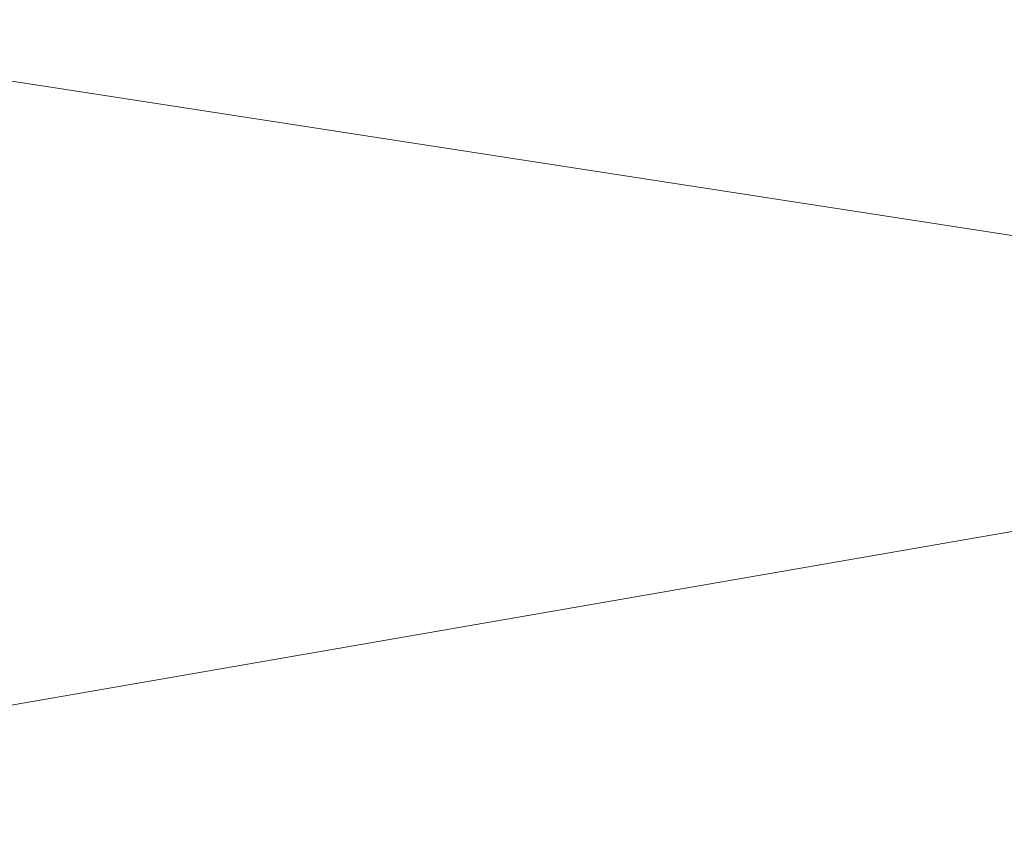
# Model space of a CAD drawing. Header units: millimetres. Extents: x -57 to 57, y 0 to 70.
# Tile 483 of 656: x 1.51 to 3.02, y 7.5 to 8.75. Entities that reach past the tile are written whole.
import ezdxf

# ---------------------------------------------------------------- set-up
doc = ezdxf.new("R2010")
doc.units = ezdxf.units.MM
doc.layers.add('A-GENM', color=13, linetype='Continuous')

# ---------------------------------------------------------------- blocks, each defined once
blk = doc.blocks.new('MODEL_FFAS1M22-709500BF0 - MODEL_FFAS1M22-709500BF0-480119-Preview')
at = {"layer": 'A-GENM', "lineweight": 9}
mesh = blk.add_polyface(dxfattribs=at)
corners = [(-5.0657, -5.066, 56.8507), (0, -5.5844, 56.8749), (0, -4.1883, 57.0312), (0, -10, -23.65), (-3.0578, -10, -22.6565), (-2.6929, -9.9287, -29.9664), (-6.1155, -10, -21.6629), (-6.4416, -9.8988, -30.6257), (0, -7.4399, 53.833), (-6.9433, -6.9114, 54.789), (-4.4115, -8.2059, 50.5986), (-4.4562, -9.6404, -37.4108), (0, -8.8871, -46.4789), (0, -9.7858, -34.6461), (-5.9718, -5.8252, -56.4286), (0, -6.3179, -56.2968), (-6.9433, -6.9114, -54.789), (-11.8413, -6.0372, -55.3412), (0, -7.4399, -53.833), (-9.4187, -8.4572, 48.5217), (-4.4115, -8.2059, -50.5986), (-9.4187, -8.4572, -48.5217), (0, -8.8871, 46.4789), (-5.3406, -9.0747, 44.5411), (-7.136, -5.9228, 56.2288), (0, -6.3179, 56.2968), (-5.3406, -9.0747, -44.5411), (-6.4416, -9.8988, 30.6257), (-4.4562, -9.6404, 37.4108), (-9.5568, -9.4436, 39.5971), (0, -10, 23.65), (0, -9.7858, 34.6461), (-2.6929, -9.9287, 29.9664), (-4.9831, -4.942, -56.8952), (-10.8657, -5.2312, -55.976), (-5.4702, -3.799, -57.0777), (-6.1155, -10, 21.6629), (-9.7916, -9.9149, 29.0683), (-9.7916, -9.9149, -29.0683), (-3.0578, -10, 22.6565), (-9.5568, -9.4436, -39.5971), (-7.6829, 0, -55.7464), (0, -1.3961, -57.3437), (-6.0264, -2.0526, -57.1565), (0, -2.7922, -57.1875), (0, -4.1883, -57.0312), (0, -5.5844, -56.8749), (-11.2944, -3.2796, -56.2753), (0, 0, -57.5), (-5.9504, -3.7308, 57.0386), (-10.8657, -5.2312, 55.976), (-7.6829, 0, 55.7464), (-7.492, -2.2071, 56.9769), (0, -1.3961, 57.3437), (0, 0, 57.5), (0, -2.7922, 57.1875), (-11.9376, -1.8164, -56.2278)]
mesh.append_faces([[corners[k] for k in face] for face in [(42, 41, 48)]], dxfattribs={"vtx0": -1})
mesh.append_faces([[corners[k] for k in face] for face in [(6, 7, 4), (22, 28, 31), (3, 5, 13), (30, 32, 39), (45, 35, 44), (46, 33, 45), (55, 49, 2)]], dxfattribs={"vtx0": -1, "vtx1": -1})
mesh.append_faces([[corners[k] for k in face] for face in [(8, 9, 10), (14, 15, 16), (16, 17, 14), (9, 19, 10), (16, 20, 21), (22, 10, 23), (21, 20, 26), (27, 28, 29), (0, 24, 1), (33, 34, 35), (16, 18, 20), (29, 28, 23), (36, 27, 37), (38, 7, 6), (11, 5, 7), (11, 7, 40), (28, 32, 31), (40, 21, 26), (5, 11, 13), (32, 27, 39), (7, 5, 4), (27, 32, 28), (41, 42, 43), (44, 35, 43), (35, 45, 33), (14, 33, 46), (43, 35, 47), (34, 33, 14), (0, 49, 50), (51, 52, 53), (55, 52, 49), (24, 0, 50), (24, 9, 25), (26, 12, 11), (12, 26, 20), (40, 26, 11), (23, 10, 19), (29, 23, 19), (22, 23, 28), (41, 43, 56), (2, 49, 0)]], dxfattribs={"vtx0": -1, "vtx1": -1, "vtx2": -1})
mesh.append_faces([[corners[k] for k in face] for face in [(0, 1, 2), (11, 12, 13), (24, 25, 1), (9, 8, 25), (14, 46, 15), (52, 55, 53)]], dxfattribs={"vtx0": -1, "vtx2": -1})
mesh.append_faces([[corners[k] for k in face] for face in [(3, 4, 5), (15, 18, 16), (30, 31, 32), (36, 39, 27), (42, 44, 43), (18, 12, 20), (22, 8, 10)]], dxfattribs={"vtx1": -1, "vtx2": -1})
mesh.append_faces([[corners[k] for k in face] for face in [(53, 54, 51)]], dxfattribs={"vtx2": -1})

msp = doc.modelspace()

# ---------------------------------------------------------------- block references
at = {"layer": 'A-GENM', "lineweight": 9, "rotation": 180}
msp.add_blockref('MODEL_FFAS1M22-709500BF0 - MODEL_FFAS1M22-709500BF0-480119-Preview', (0, 0), dxfattribs=at)

doc.saveas('drawing.dxf')
